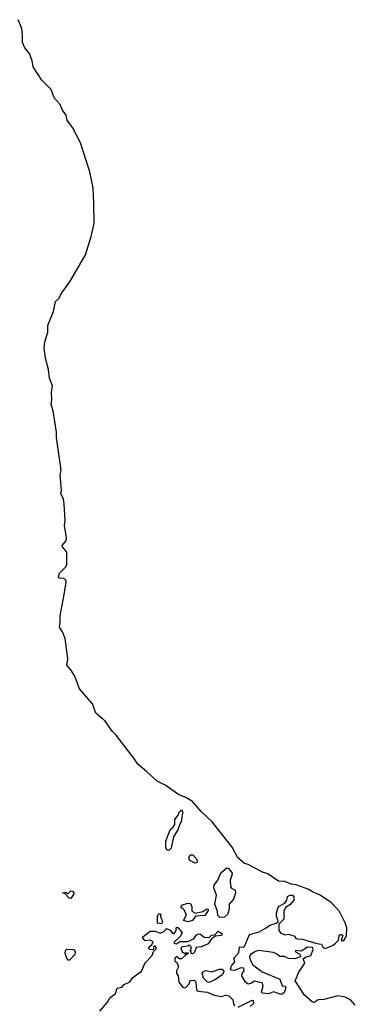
# Model space of a CAD drawing. Extents: x 2348354 to 2479840, y 460476 to 613653.
# Tile 305 of 305: x 2455159 to 2457825, y 604878 to 612705. Entities that reach past the tile are written whole.
import ezdxf

# ---------------------------------------------------------------- set-up
doc = ezdxf.new("R2010")
doc.units = 0

msp = doc.modelspace()

# ---------------------------------------------------------------- linework, layer by layer
at = {"layer": '0CON05XD'}
for points in [[(2457210.7, 605550.7), (2457198.8, 605575), (2457198.8, 605605), (2457216.2, 605655), (2457265, 605682.5), (2457280, 605705), (2457286.7, 605735), (2457305, 605746), (2457325, 605745.8), (2457336.4, 605733.6), (2457336.2, 605705), (2457305, 605668.8), (2457271.7, 605648.3), (2457256.7, 605615), (2457257.5, 605555), (2457217.5, 605515), (2457218.8, 605465), (2457233.2, 605443.2), (2457265, 605431.2), (2457295, 605436.7), (2457345, 605420), (2457350, 605405), (2457365, 605397.5), (2457405, 605396), (2457520.7, 605360.7), (2457557, 605357), (2457570.7, 605330.7), (2457585, 605322.5), (2457645, 605345.8), (2457665, 605360.8), (2457691.2, 605388.8), (2457697.5, 605425), (2457705, 605432.5), (2457715, 605433.3), (2457726, 605425), (2457713.3, 605385), (2457735, 605384.3), (2457755, 605422.5), (2457757.8, 605485), (2457745.5, 605525), (2457700.5, 605615), (2457635.6, 605685), (2457546.4, 605746.4), (2457485, 605772.3), (2457455, 605790), (2457355, 605827.4), (2457315, 605833.4), (2457265, 605853.8), (2457215, 605857.1), (2457130.9, 605915), (2457089, 605929), (2456975, 605988.3), (2456945, 605997.1), (2456891.7, 606041.7), (2456846.2, 606126.2), (2456687.5, 606327.5), (2456601.2, 606411.2), (2456531.1, 606491.1), (2456485, 606520.5), (2456421.5, 606545), (2456315, 606620.8), (2456250.8, 606650.8), (2456167.9, 606725), (2456097.2, 606787.2), (2456065.8, 606835.8), (2455926.7, 607016.7), (2455895, 607047.9), (2455838.2, 607128.2), (2455763.6, 607193.6), (2455736.8, 607266.8), (2455634.8, 607384.8), (2455596.2, 607486.2), (2455566.4, 607536.4), (2455534.5, 607575), (2455540.7, 607625), (2455521.3, 607785), (2455498.3, 607838.3), (2455474.7, 607875), (2455481.1, 607915), (2455479.7, 607965), (2455513.5, 608136.5), (2455527.3, 608235), (2455525, 608253.3), (2455506.1, 608263.9), (2455475.9, 608265.9), (2455466.2, 608275), (2455476, 608305), (2455525, 608356.9), (2455534.7, 608375.3), (2455532.9, 608472.9), (2455497.8, 608515), (2455495.6, 608525), (2455527.5, 608562.5), (2455531.7, 608585), (2455515.4, 608684.6), (2455520.3, 608725), (2455513.3, 608855), (2455505.8, 608895.8), (2455487.1, 608935), (2455492.3, 608965), (2455480.7, 609085), (2455487.2, 609125), (2455452.1, 609385), (2455452.4, 609425), (2455425.3, 609595), (2455410.4, 609645), (2455414.3, 609685.7), (2455412.9, 609745), (2455419.2, 609795), (2455394.8, 609854.8), (2455388.6, 609925), (2455363.4, 610015), (2455354.1, 610095), (2455358.8, 610145), (2455382, 610218), (2455382.5, 610275), (2455428.8, 610385), (2455444.6, 610465), (2455470.2, 610489.8), (2455493.1, 610535), (2455557.7, 610622.3), (2455680.5, 610835), (2455727.8, 610982.2), (2455751.7, 611085), (2455748.7, 611248.7), (2455743.1, 611365), (2455716.6, 611496.6), (2455641, 611725), (2455577.6, 611847.6), (2455535.3, 611905), (2455529.5, 611945), (2455499.4, 611985), (2455481, 612031), (2455432.8, 612085), (2455409.9, 612149.9), (2455335, 612223.8), (2455265, 612330.5), (2455256.9, 612376.9), (2455235.7, 612435.7), (2455200.4, 612480.4), (2455181.6, 612525), (2455182.5, 612585), (2455175.3, 612635.2), (2455146.5, 612705)], [(2456345, 606100), (2456327, 606107), (2456318.8, 606125), (2456320, 606175), (2456354.1, 606265.9), (2456375.9, 606284.1), (2456391.7, 606308.3), (2456392.3, 606347.7), (2456418.3, 606381.7), (2456425, 606406.7), (2456445, 606423.3), (2456456, 606405), (2456446.2, 606375), (2456445.7, 606334.3), (2456430.5, 606309.5), (2456416, 606265), (2456381.9, 606208.1), (2456361.7, 606118.3), (2456345, 606100)], [(2456550, 606000), (2456507.5, 606025), (2456503.3, 606043.3), (2456513.3, 606066.7), (2456533.3, 606065), (2456563.3, 606035), (2456570, 606015), (2456565, 606003.8), (2456550, 606000)], [(2456748.3, 605568.3), (2456733, 605583), (2456730, 605615), (2456708.8, 605675), (2456721.2, 605745), (2456700, 605805), (2456703.8, 605825), (2456734.2, 605865), (2456757.7, 605922.3), (2456805, 605962.5), (2456815, 605960), (2456843.3, 605925), (2456846.4, 605913.6), (2456831.2, 605865), (2456832.5, 605815), (2456840.7, 605800.7), (2456870, 605785), (2456872.5, 605765), (2456857.5, 605715), (2456823.3, 605675), (2456823.3, 605635), (2456808.8, 605591.2), (2456785, 605570), (2456748.3, 605568.3)], [(2455565, 605720), (2455551.7, 605721.7), (2455518.3, 605758.3), (2455500, 605765), (2455525, 605770), (2455535, 605760), (2455545, 605760), (2455565, 605780), (2455578.3, 605778.3), (2455590, 605765), (2455590, 605755), (2455565, 605720)], [(2456495, 605533.8), (2456460, 605545), (2456482.5, 605585), (2456482.5, 605595), (2456465, 605630), (2456455, 605640), (2456441.7, 605641.7), (2456445, 605667.5), (2456495, 605682.5), (2456515, 605680), (2456526.2, 605653.8), (2456527.5, 605617.5), (2456555, 605602.5), (2456613.9, 605616.1), (2456645, 605637.5), (2456657.5, 605635), (2456657, 605623), (2456630, 605585), (2456555, 605577.5), (2456532.5, 605545), (2456495, 605533.8)], [(2456285, 605517.5), (2456252.5, 605522.5), (2456253.3, 605575), (2456265, 605600), (2456280, 605595), (2456277.5, 605575), (2456292.5, 605535), (2456285, 605517.5)], [(2455795, 604822.5), (2455857.5, 604895), (2455877, 604933), (2455920, 604965), (2455934, 605006), (2455970, 605015), (2455990, 605035), (2456033, 605057), (2456058.3, 605091.7), (2456127.3, 605142.7), (2456155, 605207.5), (2456212.5, 605265), (2456222.5, 605297.5), (2456247, 605323), (2456235, 605340), (2456225, 605340), (2456218.3, 605311.7), (2456194.1, 605314.1), (2456182.5, 605325), (2456187.5, 605335), (2456210, 605350), (2456220, 605375), (2456195, 605387.5), (2456155, 605383.3), (2456136.7, 605405), (2456137.5, 605415), (2456195, 605460), (2456235, 605460), (2456275, 605442.5), (2456305, 605457.5), (2456325, 605480), (2456355, 605467.5), (2456375, 605440), (2456385, 605440), (2456402.5, 605465), (2456401.7, 605488.3), (2456415, 605490), (2456450, 605445), (2456433, 605417), (2456387.5, 605375), (2456383.3, 605363.3), (2456405, 605360), (2456433, 605377), (2456495, 605377.5), (2456541.7, 605398.3), (2456561.2, 605428.8), (2456580.7, 605439.3), (2456596.1, 605436.1), (2456625, 605412.5), (2456665, 605410), (2456683.3, 605426.7), (2456708.3, 605431.7), (2456735, 605460), (2456763, 605443), (2456767.5, 605435), (2456760, 605425), (2456715, 605420), (2456681.7, 605398.3), (2456655, 605360), (2456600, 605335), (2456560, 605330), (2456546.7, 605293.3), (2456535, 605280), (2456521.7, 605281.7), (2456520, 605295), (2456510, 605305), (2456520, 605315), (2456520, 605335), (2456505, 605350), (2456495, 605340), (2456450, 605335), (2456440, 605325), (2456450, 605295), (2456475, 605280), (2456485, 605290), (2456498.3, 605288.3), (2456498.3, 605281.7), (2456475, 605270), (2456445, 605240), (2456425, 605240), (2456405, 605257.5), (2456392.5, 605245), (2456392.5, 605225), (2456408.8, 605208.8), (2456420, 605175), (2456403.8, 605145), (2456403.8, 605125), (2456416.7, 605105), (2456423.3, 605055), (2456450.7, 605020.7), (2456465, 605010), (2456478.3, 605011.7), (2456505, 605040), (2456513.3, 605066.7), (2456545, 605070), (2456557.3, 605057.3), (2456563.6, 604993.6), (2456573, 604983), (2456650, 604975), (2456705, 604950), (2456765, 604940), (2456795, 604950), (2456820, 604945), (2456852.5, 604915), (2456856.2, 604885), (2456866.7, 604865)], [(2457825, 604870.8), (2457785.6, 604915), (2457745, 604934.6), (2457685, 604945.8), (2457575, 604915.5), (2457530, 604915), (2457497, 604893), (2457485, 604895.6), (2457422, 604952), (2457348.6, 605065), (2457375.9, 605134.1), (2457423.1, 605205), (2457411.4, 605238.6), (2457428.3, 605251.7), (2457473.1, 605266.9), (2457490, 605315), (2457485, 605330), (2457445, 605331.2), (2457395, 605300.8), (2457350, 605305), (2457350, 605295), (2457385.6, 605275.6), (2457390, 605255), (2457345, 605239.5), (2457295, 605242), (2457265, 605256.9), (2457225, 605258), (2457199.8, 605279.8), (2457175, 605290.6), (2457055.4, 605304.6), (2457031.2, 605298.8), (2456993.8, 605275), (2456984, 605255), (2456990.9, 605230.9), (2457012, 605192), (2457084.2, 605135), (2457225, 605077.5), (2457243.8, 605025), (2457265, 605022), (2457274.1, 605014.1), (2457261.5, 604975), (2457245, 604959.1), (2457235, 604957.3), (2457175, 604976.7), (2457135, 604961.1), (2457087.5, 604967.5), (2457078.8, 604975), (2457094.1, 605024.1), (2457087.3, 605047.3), (2457025, 605062.9), (2456995, 605042.7), (2456975, 605038.2), (2456954, 605054), (2456923.6, 605105), (2456927.3, 605122.7), (2456942, 605145), (2456940, 605165), (2456915, 605167.1), (2456865, 605145.6), (2456840.7, 605150.7), (2456833, 605163), (2456842.5, 605185), (2456868.8, 605215), (2456860.8, 605245), (2456898.8, 605291.2), (2456904.3, 605335), (2456935, 605332.5), (2456945, 605338.8), (2456985, 605433.3), (2457061.2, 605455), (2457117.5, 605485), (2457145, 605507.5), (2457197, 605523), (2457212.5, 605535), (2457210.7, 605550.7)], [(2455555, 605230), (2455545, 605230), (2455535, 605240), (2455520.7, 605280.7), (2455523, 605307), (2455532.5, 605317.5), (2455585, 605312.5), (2455595, 605307.5), (2455600, 605295), (2455596.1, 605273.9), (2455555, 605230)], [(2456665, 605052.5), (2456647, 605057), (2456620, 605085), (2456607.5, 605125), (2456616.7, 605135), (2456635, 605145.7), (2456685, 605135.7), (2456745, 605158.5), (2456766.4, 605156.4), (2456778.3, 605148.3), (2456780, 605135), (2456766.8, 605113.2), (2456715, 605074.4), (2456665, 605052.5)], [(2456895, 604856), (2457005, 604910), (2457015, 604908.8), (2457015.3, 604884.7), (2456989.1, 604860.9)]]:
    msp.add_lwpolyline(points, dxfattribs=at)

doc.saveas('drawing.dxf')
